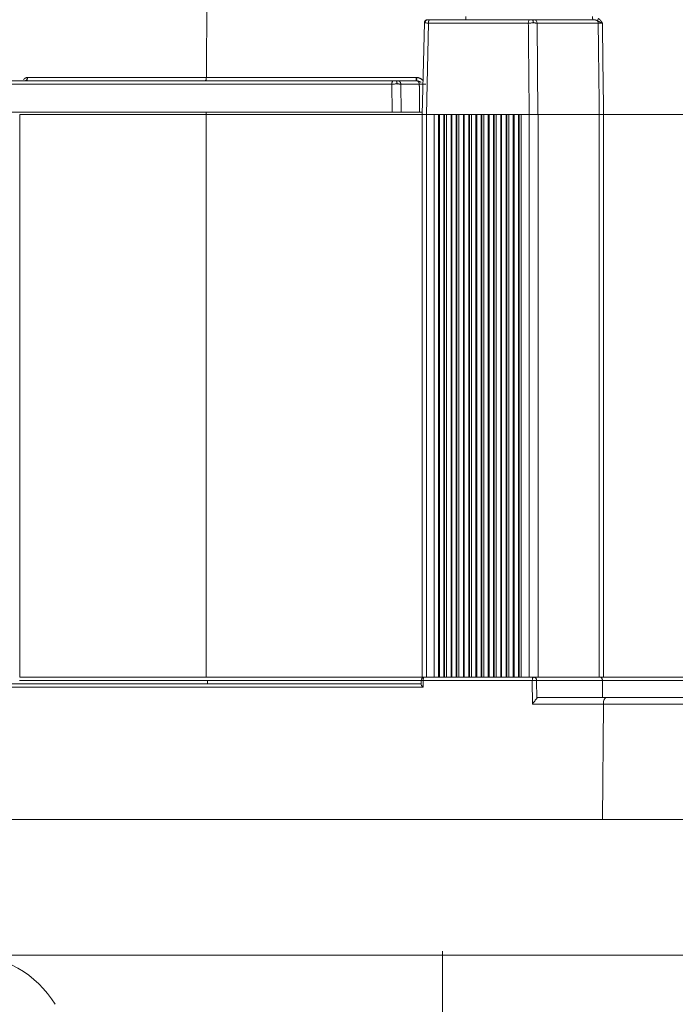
# Model space of a CAD drawing. Header units: millimetres. Extents: x 5437 to 18441, y -4466 to 3128.
# Tile 337 of 497: x 13665 to 13762, y -218 to -72. Entities that reach past the tile are written whole.
import ezdxf

# ---------------------------------------------------------------- set-up
doc = ezdxf.new("R2010")
doc.units = ezdxf.units.MM
doc.layers.add('1', color=7, linetype='Continuous', true_color=0xffffff)
doc.dimstyles.get("Standard").update_dxf_attribs({"dimtxt": 0.18, "dimasz": 0.18, "dimexe": 0.18, "dimexo": 0.0625, "dimgap": 0.09, "dimtad": 0, "dimtih": 1, "dimtoh": 1, "dimdec": 4, "dimzin": 0, "dimdsep": 46, "dimtxsty": 'Standard', "dimcen": 0.09, "dimadec": 0, "dimazin": 0, "dimtfac": 1, "dimtdec": 4, "dimtofl": 0, "dimtmove": 0, "dimatfit": 3, "dimfxl": 1, "dimtolj": 1, "dimtzin": 0, "dimarcsym": 0})

# ---------------------------------------------------------------- blocks, each defined once
blk = doc.blocks.new('*D3')
at = {"color": 0, "lineweight": -2, "transparency": 16777216}
for p, q in [((13674.15, 1169.56), (14135.36, 1169.56)), ((13833.15, -580.44), (14135.36, -580.44))]:
    blk.add_line(p, q, dxfattribs=at)
at = {"color": 0, "lineweight": 0, "transparency": 16777216}
for p, q in [((14135.18, 1089.56), (14135.18, 421.32)), ((14135.18, -500.44), (14135.18, 167.81))]:
    blk.add_line(p, q, dxfattribs=at)
at = {"color": 0, "lineweight": 20, "transparency": 16777216}
for points in [[(14121.85, 1089.56), (14148.51, 1089.56), (14135.18, 1169.56)], [(14121.85, -500.44), (14148.51, -500.44), (14135.18, -580.44)]]:
    blk.add_solid(points, dxfattribs=at)
at = {"layer": 'Defpoints', "color": 0, "lineweight": 20, "transparency": 16777216}
for p in [(13674.08, 1169.56), (13833.08, -580.44), (14135.18, -580.44)]:
    blk.add_point(p, dxfattribs=at)
at = {"color": 0, "lineweight": 20, "transparency": 16777216, "insert": (14135.18, 294.56), "char_height": 80, "attachment_point": 5, "rotation": 270}
blk.add_mtext('\\A1;1750', dxfattribs=at)
blk = doc.blocks.new('*D4')
at = {"color": 0, "lineweight": -2, "transparency": 16777216}
for p, q in [((13346.81, 234.5), (13346.81, -825.63)), ((13857.59, -64.5), (13857.59, -825.63))]:
    blk.add_line(p, q, dxfattribs=at)
at = {"color": 0, "lineweight": 0, "transparency": 16777216}
for p, q in [((13426.81, -825.45), (13508.78, -825.45)), ((13777.59, -825.45), (13695.62, -825.45))]:
    blk.add_line(p, q, dxfattribs=at)
at = {"color": 0, "lineweight": 20, "transparency": 16777216}
for points in [[(13426.81, -812.12), (13426.81, -838.79), (13346.81, -825.45)], [(13777.59, -812.12), (13777.59, -838.79), (13857.59, -825.45)]]:
    blk.add_solid(points, dxfattribs=at)
at = {"layer": 'Defpoints', "color": 0, "lineweight": 20, "transparency": 16777216}
for p in [(13346.81, 234.56), (13857.59, -64.44), (13346.81, -825.45)]:
    blk.add_point(p, dxfattribs=at)
at = {"color": 0, "lineweight": 20, "transparency": 16777216, "insert": (13602.2, -825.45), "char_height": 80, "attachment_point": 5}
blk.add_mtext('\\A1;515', dxfattribs=at)

msp = doc.modelspace()

# ---------------------------------------------------------------- linework, layer by layer
at = {"layer": '1', "color": 0, "lineweight": 20}
for p, q in [((13692.94824, -16.40076), (13692.4994, -80.94439)), ((13725.45276, -72.43566), (13740.18474, -72.43566)), ((13740.83267, -72.43566), (13749.56625, -72.43566)), ((13724.65268, -72.8999), (13724.34191, -86.43291)), ((13725.25359, -72.92694), (13724.94337, -86.43566)), ((13739.98557, -72.92694), (13725.25359, -72.92694)), ((13741.28143, -72.92694), (13741.39392, -86.43566)), ((13750.29291, -72.92694), (13741.28143, -72.92694)), ((13666.14378, -80.94439), (13692.4994, -80.94439)), ((13692.4994, -80.94439), (13723.45619, -80.94439)), ((13719.85815, -81.92694), (13663.135, -81.92694)), ((13663.33417, -81.43566), (13720.05732, -81.43566)), ((13719.89581, -86.08566), (13719.85815, -81.92694)), ((13720.71502, -81.43566), (13723.43409, -81.43566)), ((13723.90555, -81.92694), (13721.17356, -81.92694)), ((13721.17356, -81.92694), (13721.21122, -86.08566)), ((13719.89581, -86.08566), (13663.0395, -86.08566)), ((13664.95524, -86.43566), (13664.95524, -169.43566)), ((13692.46121, -86.43566), (13664.95524, -86.43566)), ((13692.46365, -86.08566), (13692.46121, -86.43566)), ((13692.46121, -169.43566), (13692.46121, -86.43566)), ((13692.46121, -86.43566), (13724.34167, -86.43566)), ((13723.95258, -86.08566), (13721.21122, -86.08566)), ((13724.34191, -86.43291), (13724.34191, -169.43566)), ((13724.94344, -86.43566), (13724.94351, -169.43566)), ((13724.94351, -86.43566), (13726.09003, -86.43566)), ((13727.92446, -86.43566), (13726.09003, -86.43566)), ((13726.09003, -169.43566), (13726.09003, -86.43566)), ((13726.74784, -86.43566), (13726.74784, -169.43566)), ((13726.86735, -169.43566), (13726.86735, -86.43566)), ((13727.52516, -169.43566), (13727.52516, -86.43566)), ((13727.62366, -86.43566), (13727.62366, -169.43566)), ((13729.75889, -86.43566), (13727.92446, -86.43566)), ((13727.92446, -169.43566), (13727.92446, -86.43566)), ((13728.58226, -86.43566), (13728.58226, -169.43566)), ((13728.70178, -169.43566), (13728.70178, -86.43566)), ((13729.35959, -169.43566), (13729.35959, -86.43566)), ((13729.45808, -86.43566), (13729.45808, -169.43566)), ((13731.59331, -86.43566), (13729.75889, -86.43566)), ((13729.75889, -169.43566), (13729.75889, -86.43566)), ((13730.41669, -86.43566), (13730.41669, -169.43566)), ((13730.53621, -169.43566), (13730.53621, -86.43566)), ((13731.19401, -169.43566), (13731.19401, -86.43566)), ((13731.29251, -86.43566), (13731.29251, -169.43566)), ((13733.42774, -86.43566), (13731.59331, -86.43566)), ((13731.59331, -169.43566), (13731.59331, -86.43566)), ((13732.25112, -86.43566), (13732.25112, -169.43566)), ((13732.37064, -169.43566), (13732.37064, -86.43566)), ((13733.02844, -169.43566), (13733.02844, -86.43566)), ((13733.12694, -86.43566), (13733.12694, -169.43566)), ((13735.26217, -86.43566), (13733.42774, -86.43566)), ((13733.42774, -169.43566), (13733.42774, -86.43566)), ((13734.08554, -86.43566), (13734.08554, -169.43566)), ((13734.20506, -169.43566), (13734.20506, -86.43566)), ((13734.86287, -169.43566), (13734.86287, -86.43566)), ((13734.96136, -86.43566), (13734.96136, -169.43566)), ((13737.09659, -86.43566), (13735.26217, -86.43566)), ((13735.26217, -169.43566), (13735.26217, -86.43566)), ((13735.91997, -86.43566), (13735.91997, -169.43566)), ((13736.03949, -169.43566), (13736.03949, -86.43566)), ((13736.69729, -86.43566), (13736.69729, -169.43566)), ((13736.79579, -86.43566), (13736.79579, -169.43566)), ((13738.93102, -86.43566), (13737.09659, -86.43566)), ((13737.09659, -169.43566), (13737.09659, -86.43566)), ((13737.7544, -86.43566), (13737.7544, -169.43566)), ((13737.87392, -169.43566), (13737.87392, -86.43566)), ((13738.53172, -86.43566), (13738.53172, -169.43566)), ((13738.63022, -86.43566), (13738.63022, -169.43566)), ((13738.93102, -86.43566), (13738.93102, -169.43566)), ((13740.11837, -86.43566), (13741.4149, -86.43566)), ((13741.4149, -86.43566), (13741.4149, -169.43566)), ((13750.45844, -86.43566), (13741.4149, -86.43566)), ((13750.45829, -169.43566), (13750.45844, -86.43566)), ((13751.08449, -86.43566), (13767.43334, -86.43566)), ((13751.08449, -86.43566), (13751.08449, -169.43566)), ((13692.65699, -169.92694), (13664.91041, -169.92694)), ((13692.46121, -169.43566), (13664.95524, -169.43566)), ((13692.46121, -169.43566), (13724.34167, -169.43566)), ((13692.65699, -169.92694), (13692.65346, -170.43566)), ((13724.17254, -169.92694), (13692.65699, -169.92694)), ((13724.17286, -169.92418), (13724.16024, -170.4737)), ((13724.94351, -169.43566), (13724.34191, -169.43566)), ((13724.47356, -169.92694), (13724.45059, -170.92694)), ((13740.56413, -169.92694), (13724.47356, -169.92694)), ((13724.94351, -169.43566), (13726.09003, -169.43566)), ((13726.09003, -169.43566), (13726.74432, -169.43566)), ((13726.74432, -169.43566), (13727.62364, -169.43566)), ((13727.92446, -169.43566), (13727.62366, -169.43566)), ((13728.57875, -169.43566), (13727.92446, -169.43566)), ((13728.57875, -169.43566), (13729.45807, -169.43566)), ((13729.75889, -169.43566), (13729.45808, -169.43566)), ((13730.41317, -169.43566), (13729.75889, -169.43566)), ((13730.41317, -169.43566), (13731.2925, -169.43566)), ((13731.59331, -169.43566), (13731.29251, -169.43566)), ((13732.2476, -169.43566), (13731.59331, -169.43566)), ((13732.2476, -169.43566), (13733.12693, -169.43566)), ((13733.42774, -169.43566), (13733.12694, -169.43566)), ((13734.08203, -169.43566), (13733.42774, -169.43566)), ((13734.08203, -169.43566), (13734.96135, -169.43566)), ((13735.26217, -169.43566), (13734.96136, -169.43566)), ((13735.91646, -169.43566), (13735.26217, -169.43566)), ((13735.91646, -169.43566), (13736.79578, -169.43566)), ((13737.09659, -169.43566), (13736.79579, -169.43566)), ((13737.75088, -169.43566), (13737.09659, -169.43566)), ((13737.75088, -169.43566), (13738.63021, -169.43566)), ((13738.93102, -169.43566), (13738.63022, -169.43566)), ((13738.93102, -169.43566), (13740.11838, -169.43566)), ((13741.4149, -169.43566), (13740.11838, -169.43566)), ((13740.59334, -173.41821), (13740.56413, -169.92694)), ((13750.91807, -169.92694), (13741.21262, -169.92694)), ((13741.21262, -169.92694), (13741.23476, -172.57383)), ((13741.4149, -169.43566), (13750.45829, -169.43566)), ((13751.08449, -169.43566), (13750.45829, -169.43566)), ((13767.23823, -169.92694), (13750.91807, -169.92694)), ((13724.45059, -170.92694), (13658.91765, -170.92694)), ((13659.10895, -170.43566), (13724.16051, -170.43566)), ((13741.45512, -172.43566), (13751.45474, -172.43566)), ((13751.45474, -172.43566), (13783.12102, -172.43566)), ((13751.0564, -173.41821), (13740.59334, -173.41821)), ((13750.93806, -190.43566), (13751.0564, -173.41821)), ((13784.0381, -173.41821), (13751.0564, -173.41821)), ((13614.79748, -190.43566), (13766.13562, -190.43566)), ((13614.79748, -210.43566), (13766.13562, -210.43566)), ((13727.32087, -209.84761), (13727.32087, -288.28566)), ((13727.32087, -210.43566), (13727.32087, -217.69761))]:
    msp.add_line(p, q, dxfattribs=at)
for centre, radius, start, end in [((13724.67272, -169.93566), 0.5, 90, 178.684488), ((13657.32087, -225.43566), 15, 31.0556484, 90)]:
    msp.add_arc(centre, radius, start, end, dxfattribs=at)
for centre, major_axis, ratio, start_param, end_param in [((13740.18474, -72.93566), (0, 0.5), 0.398396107, 0, 1.553343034), ((13740.83267, -72.93566), (0, 0.5), 0.897662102, 4.729842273, 6.283185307), ((13665.79387, -80.93566), (0, 0.5), 0.699933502, 3.141592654, 4.694935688), ((13692.30023, -80.93566), (0, -0.5), 0.398396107, 0, 1.553343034), ((13723.43409, -80.93566), (0, 0.5), 0.044216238, 3.141592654, 4.694935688), ((13725.34191, -86.44439), (-1, 0.01148), 0.004526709, 5.122208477, 6.283182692), ((13724.67272, -169.93566), (-0.49987, 0.01148), 0.009053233, 5.122412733, 6.283068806), ((13724.67272, -169.93566), (0, 0.5), 0.398396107, 0, 1.553343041), ((13740.7633, -169.93566), (0, 0.5), 0.398396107, 0, 1.553343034), ((13740.7633, -169.93566), (-0.49998, -0.00418), 0.02265772, 3.595453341, 5.121915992), ((13740.7633, -169.93566), (0, 0.5), 0.898783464, 4.729842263, 6.28318531), ((13724.64976, -170.93566), (-0.47927, 0.4904), 0.203464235, 0.196299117, 1.357057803), ((13751.45474, -173.43566), (0, -1), 0.398396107, 3.141592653, 4.694935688)]:
    msp.add_ellipse(centre, major_axis=major_axis, ratio=ratio, start_param=start_param, end_param=end_param, dxfattribs=at)
for points, degree, knots in [([(13725.15233, -72.43566), (13725.08811, -72.43627), (13724.99549, -72.45359), (13724.87978, -72.51251), (13724.8006, -72.57564), (13724.7357, -72.65338), (13724.67417, -72.76776), (13724.65473, -72.85998), (13724.65265, -72.92419)], 3, [0, 0, 0, 0, 0.239701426, 0.368470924, 0.499901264, 0.63134752, 0.760161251, 1, 1, 1, 1]), ([(13725.18685, -72.43566), (13725.20392, -72.43566), (13725.22624, -72.43566), (13725.25365, -72.43566), (13725.30679, -72.43566), (13725.36999, -72.43566), (13725.39682, -72.43566), (13725.42443, -72.43566), (13725.45276, -72.43566)], 5, [0, 0, 0, 0, 0, 0, 0.60109181, 0.60109181, 0.60109181, 1, 1, 1, 1, 1, 1]), ([(13730.77937, -71.94439), (13730.77944, -71.9536), (13730.77957, -71.97201), (13730.77957, -71.9996), (13730.77943, -72.02716), (13730.77913, -72.05467), (13730.77868, -72.08215), (13730.77806, -72.10958), (13730.7773, -72.13697), (13730.77637, -72.16433), (13730.77529, -72.19164), (13730.77405, -72.21892), (13730.77266, -72.24615), (13730.77112, -72.27334), (13730.76942, -72.3005), (13730.76756, -72.32761), (13730.76555, -72.35469), (13730.76338, -72.38172), (13730.76107, -72.40872), (13730.7594, -72.42668), (13730.75857, -72.43566)], 3, [0, 0, 0, 0, 0.055959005, 0.111845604, 0.167664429, 0.223420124, 0.27911735, 0.334760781, 0.390355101, 0.445905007, 0.501415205, 0.55689041, 0.612335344, 0.667754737, 0.723153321, 0.778535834, 0.833907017, 0.889271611, 0.944634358, 1, 1, 1, 1]), ([(13740.18474, -72.43566), (13740.22619, -72.43566), (13740.27015, -72.43566), (13740.31581, -72.43566), (13740.39288, -72.43566), (13740.46896, -72.43566), (13740.49913, -72.43566), (13740.52827, -72.43566), (13740.55643, -72.43566)], 5, [0, 0, 0, 0, 0, 0, 0.601045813, 0.601045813, 0.601045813, 1, 1, 1, 1, 1, 1]), ([(13740.55643, -72.43566), (13740.59884, -72.43566), (13740.63998, -72.43566), (13740.67883, -72.43566), (13740.7381, -72.43566), (13740.78654, -72.43566), (13740.80411, -72.43566), (13740.81945, -72.43566), (13740.83267, -72.43566)], 5, [0, 0, 0, 0, 0, 0, 0.601028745, 0.601028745, 0.601028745, 1, 1, 1, 1, 1, 1]), ([(13749.87698, -72.472), (13749.87148, -72.47069), (13749.85993, -72.46793), (13749.84176, -72.46396), (13749.82189, -72.45991), (13749.80032, -72.45591), (13749.77703, -72.452), (13749.75202, -72.44829), (13749.72528, -72.44485), (13749.6968, -72.4418), (13749.66659, -72.43922), (13749.63465, -72.43725), (13749.60101, -72.43592), (13749.57802, -72.43575), (13749.56625, -72.43566)], 3, [0, 0, 0, 0, 0.05380058, 0.112968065, 0.177503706, 0.247408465, 0.32268309, 0.403328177, 0.489344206, 0.580731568, 0.677490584, 0.77962152, 0.887124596, 1, 1, 1, 1]), ([(13750.04344, -72.52656), (13750.03862, -72.52454), (13750.02885, -72.52045), (13750.0139, -72.51455), (13749.99847, -72.50873), (13749.98255, -72.50303), (13749.96616, -72.49745), (13749.94928, -72.49201), (13749.93191, -72.48672), (13749.91405, -72.4816), (13749.89571, -72.47665), (13749.8833, -72.47357), (13749.87702, -72.47201)], 3, [0, 0, 0, 0, 0.088589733, 0.179704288, 0.273348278, 0.369525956, 0.468241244, 0.56949777, 0.673298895, 0.779647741, 0.888547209, 1, 1, 1, 1]), ([(13750.17181, -72.59397), (13750.16801, -72.59154), (13750.16033, -72.58664), (13750.14858, -72.57951), (13750.13652, -72.57247), (13750.12415, -72.56554), (13750.11147, -72.55872), (13750.09847, -72.55201), (13750.08516, -72.54543), (13750.07154, -72.53898), (13750.05761, -72.53265), (13750.04819, -72.5286), (13750.04344, -72.52656)], 3, [0, 0, 0, 0, 0.092114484, 0.185958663, 0.281541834, 0.378872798, 0.477959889, 0.578811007, 0.681433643, 0.785834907, 0.892021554, 1, 1, 1, 1]), ([(13750.51572, -72.76546), (13750.50964, -72.76273), (13750.49758, -72.75732), (13750.4798, -72.7492), (13750.46239, -72.74117), (13750.44535, -72.7332), (13750.42869, -72.72532), (13750.41239, -72.71751), (13750.39643, -72.70979), (13750.38082, -72.70216), (13750.36555, -72.69462), (13750.3506, -72.68718), (13750.33598, -72.67983), (13750.32166, -72.67257), (13750.30766, -72.66542), (13750.29395, -72.65838), (13750.28054, -72.65143), (13750.26741, -72.6446), (13750.25456, -72.63788), (13750.24199, -72.63126), (13750.22968, -72.62476), (13750.21762, -72.61838), (13750.20583, -72.61211), (13750.19427, -72.60596), (13750.18296, -72.59992), (13750.17551, -72.59594), (13750.17181, -72.59397)], 3, [0, 0, 0, 0, 0.049113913, 0.097589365, 0.145426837, 0.192626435, 0.239187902, 0.28511063, 0.330393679, 0.375035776, 0.419035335, 0.462390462, 0.505098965, 0.547158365, 0.588565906, 0.629318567, 0.669413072, 0.708845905, 0.747613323, 0.785711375, 0.823135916, 0.859882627, 0.895947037, 0.931324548, 0.96601046, 1, 1, 1, 1]), ([(13724.72185, -72.92332), (13724.69785, -72.92302), (13724.67984, -72.92288), (13724.65651, -72.92291), (13724.65118, -72.92308), (13724.6534, -72.92371), (13724.66095, -72.92418), (13724.68865, -72.92537), (13724.7088, -72.9261), (13724.73485, -72.92694)], 3, [0, 0, 0, 0, 0.25, 0.25, 0.5, 0.5, 0.75, 0.75, 1, 1, 1, 1]), ([(13725.25359, -72.92694), (13725.19358, -72.9261), (13725.13614, -72.92537), (13725.02859, -72.92418), (13724.97849, -72.92371), (13724.88755, -72.92308), (13724.84671, -72.92291), (13724.77587, -72.92288), (13724.74586, -72.92302), (13724.72185, -72.92332)], 3, [0, 0, 0, 0, 0.25, 0.25, 0.5, 0.5, 0.75, 0.75, 1, 1, 1, 1]), ([(13740.72892, -72.9236), (13740.66933, -72.92332), (13740.60764, -72.92319), (13740.4823, -72.92322), (13740.41866, -72.92337), (13740.29172, -72.92396), (13740.22842, -72.92438), (13740.10447, -72.92548), (13740.04381, -72.92616), (13739.98557, -72.92694)], 3, [0, 0, 0, 0, 0.25, 0.25, 0.5, 0.5, 0.75, 0.75, 1, 1, 1, 1]), ([(13741.28143, -72.92694), (13741.25344, -72.92616), (13741.22, -72.92548), (13741.14345, -72.92438), (13741.10034, -72.92396), (13741.00599, -72.92337), (13740.95475, -72.92322), (13740.84602, -72.92319), (13740.78852, -72.92332), (13740.72892, -72.9236)], 3, [0, 0, 0, 0, 0.25, 0.25, 0.5, 0.5, 0.75, 0.75, 1, 1, 1, 1]), ([(13665.53452, -81.2821), (13665.53844, -81.27751), (13665.54626, -81.26835), (13665.55812, -81.2549), (13665.57004, -81.24171), (13665.58202, -81.22879), (13665.59407, -81.21615), (13665.60619, -81.20378), (13665.61837, -81.19168), (13665.63062, -81.17986), (13665.64294, -81.16831), (13665.65532, -81.15704), (13665.66776, -81.14603), (13665.68028, -81.1353), (13665.69285, -81.12485), (13665.7055, -81.11466), (13665.71821, -81.10475), (13665.73099, -81.09511), (13665.74383, -81.08575), (13665.75674, -81.07666), (13665.76972, -81.06784), (13665.78276, -81.0593), (13665.79926, -81.04889), (13665.81924, -81.03694), (13665.84274, -81.0239), (13665.86627, -81.01184), (13665.88983, -81.00077), (13665.91341, -80.9907), (13665.93702, -80.98161), (13665.96066, -80.9735), (13665.98433, -80.96639), (13666.00802, -80.96026), (13666.03174, -80.95514), (13666.05549, -80.95094), (13666.07136, -80.94897), (13666.07928, -80.94799)], 3, [0, 0, 0, 0, 0.025345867, 0.05057209, 0.075682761, 0.100682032, 0.125574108, 0.150363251, 0.175053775, 0.199650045, 0.224156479, 0.248577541, 0.272917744, 0.297181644, 0.321373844, 0.345498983, 0.369561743, 0.39356684, 0.417519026, 0.441423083, 0.465283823, 0.489106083, 0.512894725, 0.55511652, 0.596939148, 0.63839186, 0.679504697, 0.720308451, 0.760834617, 0.801115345, 0.841183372, 0.88107196, 0.920814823, 0.960446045, 1, 1, 1, 1]), ([(13723.54639, -80.94799), (13723.55172, -80.94845), (13723.56243, -80.94936), (13723.57849, -80.95107), (13723.59462, -80.95304), (13723.61081, -80.95528), (13723.62706, -80.95779), (13723.64337, -80.96058), (13723.65974, -80.96364), (13723.67617, -80.96698), (13723.69267, -80.97058), (13723.70922, -80.97446), (13723.72583, -80.97861), (13723.74251, -80.98304), (13723.75924, -80.98774), (13723.77604, -80.99271), (13723.7929, -80.99795), (13723.80982, -81.00347), (13723.8268, -81.00926), (13723.84384, -81.01533), (13723.86094, -81.02166), (13723.8781, -81.02827), (13723.89532, -81.03515), (13723.9126, -81.04231), (13723.92995, -81.04974), (13723.97375, -81.06912), (13724.04237, -81.10263), (13724.13284, -81.15453), (13724.2185, -81.21179), (13724.28729, -81.26521), (13724.34177, -81.31225), (13724.38429, -81.35124), (13724.42671, -81.39253), (13724.45687, -81.42357), (13724.47302, -81.44071), (13724.47528, -81.44312)], 3, [0, 0, 0, 0, 0.014934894, 0.02995062, 0.045051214, 0.060240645, 0.075522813, 0.090901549, 0.10638061, 0.121963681, 0.137654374, 0.153456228, 0.169372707, 0.185407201, 0.201563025, 0.217843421, 0.234251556, 0.250790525, 0.26746335, 0.28427298, 0.301222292, 0.318314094, 0.335551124, 0.352936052, 0.370471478, 0.388159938, 0.486500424, 0.583213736, 0.678740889, 0.773539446, 0.825783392, 0.879371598, 0.934353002, 0.990772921, 1, 1, 1, 1]), ([(13720.62326, -81.92332), (13720.56239, -81.92302), (13720.49915, -81.92288), (13720.37037, -81.92291), (13720.30483, -81.92308), (13720.17398, -81.92371), (13720.10866, -81.92418), (13719.98076, -81.92537), (13719.91817, -81.9261), (13719.85815, -81.92694)], 3, [0, 0, 0, 0, 0.25, 0.25, 0.5, 0.5, 0.75, 0.75, 1, 1, 1, 1]), ([(13720.05732, -81.43566), (13720.10001, -81.43566), (13720.14537, -81.43566), (13720.19253, -81.43566), (13720.27208, -81.43566), (13720.35033, -81.43566), (13720.38132, -81.43566), (13720.41116, -81.43566), (13720.43989, -81.43566)], 5, [0, 0, 0, 0, 0, 0, 0.601110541, 0.601110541, 0.601110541, 1, 1, 1, 1, 1, 1]), ([(13720.43989, -81.43566), (13720.48318, -81.43566), (13720.52502, -81.43566), (13720.56429, -81.43566), (13720.62365, -81.43566), (13720.67112, -81.43566), (13720.68812, -81.43566), (13720.70272, -81.43566), (13720.71502, -81.43566)], 5, [0, 0, 0, 0, 0, 0, 0.60109179, 0.60109179, 0.60109179, 1, 1, 1, 1, 1, 1]), ([(13721.17356, -81.92694), (13721.14748, -81.9261), (13721.11549, -81.92537), (13721.04092, -81.92418), (13720.99834, -81.92371), (13720.90422, -81.92308), (13720.85269, -81.92291), (13720.74264, -81.92288), (13720.68414, -81.92302), (13720.62326, -81.92332)], 3, [0, 0, 0, 0, 0.25, 0.25, 0.5, 0.5, 0.75, 0.75, 1, 1, 1, 1]), ([(13724.15845, -81.66225), (13724.14872, -81.65809), (13724.12937, -81.64983), (13724.10063, -81.63738), (13724.07227, -81.62503), (13724.04427, -81.61278), (13724.01659, -81.60067), (13723.98919, -81.58873), (13723.96207, -81.57701), (13723.93519, -81.56552), (13723.90853, -81.55431), (13723.88208, -81.54342), (13723.85582, -81.53288), (13723.82975, -81.52272), (13723.80384, -81.51297), (13723.77811, -81.50369), (13723.75256, -81.49488), (13723.72718, -81.48659), (13723.70198, -81.47885), (13723.67697, -81.47168), (13723.65218, -81.46511), (13723.62761, -81.45916), (13723.60328, -81.45385), (13723.57922, -81.4492), (13723.55544, -81.44521), (13723.53198, -81.44192), (13723.50887, -81.43927), (13723.4935, -81.43806), (13723.4859, -81.43746)], 3, [0, 0, 0, 0, 0.044668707, 0.08886294, 0.132590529, 0.175857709, 0.218668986, 0.261027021, 0.30293253, 0.344384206, 0.385378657, 0.425910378, 0.465971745, 0.505553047, 0.54464254, 0.583226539, 0.621289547, 0.658814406, 0.695782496, 0.732173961, 0.767967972, 0.80314303, 0.837677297, 0.871548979, 0.904736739, 0.937220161, 0.96898025, 1, 1, 1, 1]), ([(13721.21122, -86.08566), (13721.15739, -86.08566), (13721.08036, -86.08566), (13720.9793, -86.08566), (13720.77805, -86.08566), (13720.54307, -86.08566), (13720.44635, -86.08566), (13720.2717, -86.08566), (13720.10281, -86.08566), (13720.03029, -86.08566), (13719.96106, -86.08566), (13719.89581, -86.08566)], 5, [0, 0, 0, 0, 0, 0, 0.456952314, 0.456952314, 0.456952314, 0.759392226, 0.759392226, 0.759392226, 1, 1, 1, 1, 1, 1]), ([(13724.34388, -86.08566), (13724.34047, -86.08566), (13724.33707, -86.08566), (13724.31282, -86.08566), (13724.29238, -86.08566), (13724.25237, -86.08566), (13724.23297, -86.08566), (13724.17691, -86.08566), (13724.1422, -86.08566), (13724.09412, -86.08566), (13724.07875, -86.08566), (13724.04937, -86.08566), (13724.03532, -86.08566), (13723.99565, -86.08566), (13723.97247, -86.08566), (13723.95258, -86.08566)], 3, [0, 0, 0, 0, 0.019908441, 0.019908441, 0.142419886, 0.142419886, 0.264931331, 0.264931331, 0.50995422, 0.50995422, 0.632465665, 0.632465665, 0.75497711, 0.75497711, 1, 1, 1, 1]), ([(13751.08415, -86.43566), (13751.01688, -86.43566), (13750.9516, -86.43566), (13750.82792, -86.43567), (13750.76952, -86.43567), (13750.66213, -86.43567), (13750.61316, -86.43567), (13750.52678, -86.43567), (13750.48939, -86.43567), (13750.45859, -86.43567)], 3, [0, 0, 0, 0, 0.25, 0.25, 0.5, 0.5, 0.75, 0.75, 1, 1, 1, 1]), ([(13750.5671, -169.43566), (13750.57251, -169.43566), (13750.578, -169.43584), (13750.58891, -169.43657), (13750.59436, -169.43711), (13750.61067, -169.43929), (13750.62155, -169.44147), (13750.65378, -169.45016), (13750.67469, -169.45873), (13750.7052, -169.47575), (13750.71523, -169.48212), (13750.73499, -169.49631), (13750.74476, -169.50417), (13750.7731, -169.52961), (13750.79082, -169.54907), (13750.81556, -169.58215), (13750.82353, -169.59387), (13750.83869, -169.61851), (13750.84582, -169.63133), (13750.8659, -169.67128), (13750.87755, -169.69993), (13750.89694, -169.76133), (13750.90438, -169.79311), (13750.91217, -169.84241), (13750.9142, -169.85913), (13750.91706, -169.89309), (13750.91787, -169.91003), (13750.91807, -169.92694)], 3, [0, 0, 0, 0, 0.03125, 0.03125, 0.0625, 0.0625, 0.125, 0.125, 0.25, 0.25, 0.3125, 0.3125, 0.375, 0.375, 0.5, 0.5, 0.5625, 0.5625, 0.625, 0.625, 0.75, 0.75, 0.875, 0.875, 0.9375, 0.9375, 1, 1, 1, 1]), ([(13741.23476, -172.57383), (13741.21684, -172.5984), (13741.19562, -172.62529), (13741.16047, -172.66883), (13741.14819, -172.68388), (13741.12264, -172.71503), (13741.10931, -172.73122), (13741.06876, -172.78049), (13741.04085, -172.81442), (13740.98399, -172.88436), (13740.95502, -172.92039), (13740.89649, -172.99444), (13740.86749, -173.03177), (13740.81019, -173.10712), (13740.78188, -173.14514), (13740.72612, -173.22198), (13740.69867, -173.2608), (13740.65826, -173.31972), (13740.64497, -173.3394), (13740.62536, -173.36894), (13740.61887, -173.3788), (13740.60601, -173.39852), (13740.59959, -173.40844), (13740.59334, -173.41821)], 3, [0, 0, 0, 0, 0.125, 0.125, 0.1875, 0.1875, 0.25, 0.25, 0.375, 0.375, 0.5, 0.5, 0.625, 0.625, 0.75, 0.75, 0.875, 0.875, 0.9375, 0.9375, 0.96875, 0.96875, 1, 1, 1, 1])]:
    msp.add_open_spline(points, degree=degree, knots=knots, dxfattribs=at)
for points, weights in [([(13725.18685, -72.43566), (13724.73305, -72.43566), (13724.72185, -72.92332)], [1, 0.715778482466, 1]), ([(13725.45276, -72.43566), (13725.25701, -72.43566), (13725.25359, -72.92694)], [1, 0.713250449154, 1]), ([(13740.55643, -72.43566), (13740.72486, -72.43566), (13740.72892, -72.9236)], [1, 0.715584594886, 1]), ([(13749.43951, -71.94439), (13749.44168, -72.43566), (13749.56625, -72.43566)], [1, 0.713250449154, 1]), ([(13750.36743, -72.26099), (13750.19203, -72.48663), (13750.17181, -72.59397)], [1, 0.864652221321, 1]), ([(13750.17181, -72.59397), (13750.28989, -72.73449), (13750.29291, -72.92694)], [0.856998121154, 0.863937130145, 1]), ([(13750.92004, -72.92694), (13750.48987, -72.93042), (13750.29291, -72.92694)], [1, 0.912995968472, 1]), ([(13665.7679, -81.43746), (13666.10043, -81.42307), (13666.07928, -80.94799)], [1, 0.723803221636, 1]), ([(13723.4859, -81.43746), (13723.50828, -81.42307), (13723.54639, -80.94799)], [1, 0.723803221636, 1]), ([(13720.05732, -81.43566), (13719.86157, -81.43566), (13719.85815, -81.92694)], [1, 0.713250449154, 1]), ([(13720.62326, -81.92332), (13720.61885, -81.43566), (13720.43989, -81.43566)], [1, 0.715778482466, 1]), ([(13720.71502, -81.43566), (13721.16569, -81.43566), (13721.17356, -81.92694)], [1, 0.713250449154, 1]), ([(13723.4859, -81.43746), (13723.89832, -81.47574), (13723.90555, -81.92694)], [0.967869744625, 0.73033326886, 1]), ([(13724.85087, -81.92694), (13724.17503, -81.93491), (13723.90555, -81.92694)], [1, 0.828406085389, 1])]:
    msp.add_rational_spline(points, weights, degree=2, dxfattribs=at)
for points, degree in [([(13750.36743, -72.26099), (13750.44557, -72.32678), (13750.52609, -72.41187), (13750.60821, -72.502), (13750.66519, -72.57356)], 4), ([(13750.66541, -72.57338), (13750.75577, -72.68679), (13750.83887, -72.80703), (13750.92004, -72.92694)], 3), ([(13740.11837, -86.43566), (13739.98557, -72.92694)], 1), ([(13750.45817, -86.43566), (13750.42511, -83.73392), (13750.39205, -81.03217), (13750.359, -78.33043), (13750.32595, -75.62868), (13750.29291, -72.92694)], 5), ([(13750.70033, -72.84326), (13750.63718, -72.81734), (13750.57558, -72.79124), (13750.51573, -72.76546)], 3), ([(13750.92003, -72.92694), (13750.84473, -72.89964), (13750.77153, -72.87158), (13750.70044, -72.8433)], 3), ([(13750.92004, -72.92694), (13750.97473, -77.42985), (13751.02944, -81.93275), (13751.08415, -86.43566)], 3), ([(13666.07928, -80.94799), (13666.10074, -80.94559), (13666.12227, -80.94439), (13666.14378, -80.94439)], 3), ([(13723.45619, -80.94439), (13723.48628, -80.94439), (13723.51638, -80.94559), (13723.54639, -80.94799)], 3), ([(13723.4859, -81.43746), (13723.46866, -81.43626), (13723.45137, -81.43566), (13723.43409, -81.43566)], 3), ([(13723.95258, -86.08566), (13723.94317, -85.25392), (13723.93376, -84.42217), (13723.92436, -83.59043), (13723.91495, -82.75868), (13723.90555, -81.92694)], 5), ([(13740.11837, -86.43566), (13739.8809, -86.43566), (13739.64343, -86.43566), (13739.40596, -86.43566), (13739.16849, -86.43566), (13738.93102, -86.43566)], 5), ([(13740.11838, -169.43566), (13740.11838, -152.83566), (13740.11838, -136.23566), (13740.11838, -119.63566), (13740.11838, -103.03566), (13740.11837, -86.43566)], 5), ([(13750.94883, -172.43566), (13750.94268, -171.93392), (13750.93653, -171.43217), (13750.93038, -170.93043), (13750.92423, -170.42868), (13750.91807, -169.92694)], 5), ([(13751.08483, -169.43566), (13754.4732, -169.43566), (13757.81348, -169.43566), (13761.09424, -169.43566), (13764.30438, -169.43566), (13767.43334, -169.43566)], 5), ([(13741.23476, -172.57383), (13741.27391, -172.52018), (13741.3167, -172.47811), (13741.36211, -172.44964), (13741.40871, -172.43566), (13741.45512, -172.43566)], 5)]:
    msp.add_open_spline(points, degree=degree, dxfattribs=at)

# ---------------------------------------------------------------- dimensions: what is measured, and where the dimension line sits
at = {"color": 0, "lineweight": 20}
dim = msp.add_linear_dim(base=(14135.18029, -580.43566), p1=(13674.08476, 1169.56434), p2=(13833.08476, -580.43566), angle=90, dimstyle='Standard', override={"dimtxt": 80, "dimasz": 80, "dimdec": 0, "dimlwd": 0}, dxfattribs=at)
dim.commit()
dim.dimension.update_dxf_attribs({"geometry": '*D3', "text_midpoint": (14135.18029, 294.56434), "text_rotation": 270})
dim = msp.add_linear_dim(base=(13346.81039, -825.45454), p1=(13857.58667, -64.43566), p2=(13346.81039, 234.56434), text='515', dimstyle='Standard', override={"dimtxt": 80, "dimasz": 80, "dimdec": 0, "dimlwd": 0}, dxfattribs=at)
dim.commit()
dim.dimension.update_dxf_attribs({"geometry": '*D4', "text_midpoint": (13602.19853, -825.45454)})

doc.saveas('drawing.dxf')
